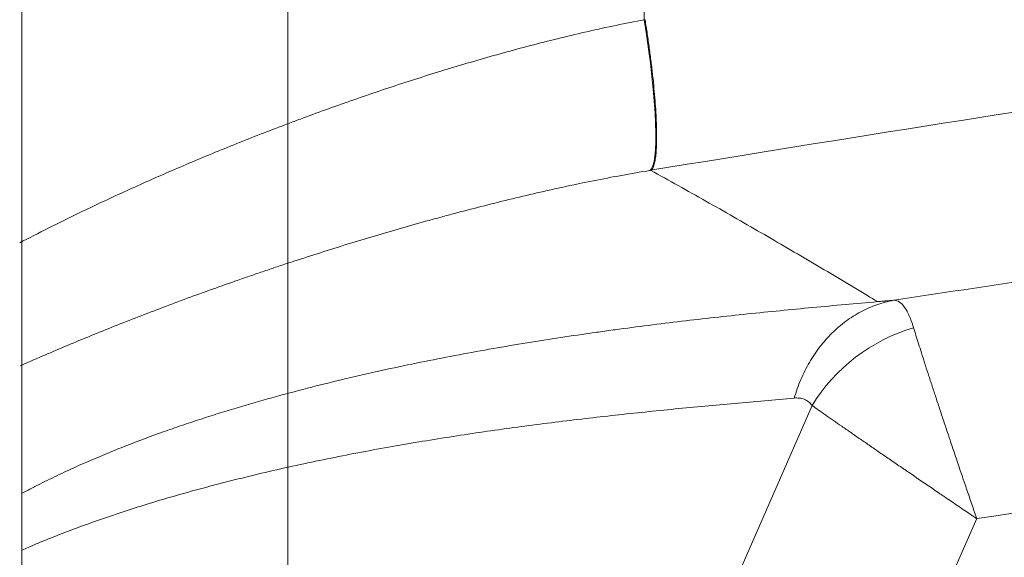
# Model space of a CAD drawing. Header units: millimetres. Extents: x 0 to 594, y 0 to 420.
# Tile 494 of 656: x 145.03 to 148.25, y 335.7 to 337.46. Entities that reach past the tile are written whole.
import ezdxf

# ---------------------------------------------------------------- set-up
doc = ezdxf.new("R2010")
doc.units = ezdxf.units.MM
doc.layers.add('1', color=7, linetype='Continuous', true_color=0xffffff)
doc.styles.add('Arial', font='txt')
doc.dimstyles.get("Standard").update_dxf_attribs({"dimtxt": 0.18, "dimasz": 0.18, "dimexe": 0.18, "dimexo": 0.0625, "dimgap": 0.09, "dimtad": 0, "dimtih": 1, "dimtoh": 1, "dimdec": 4, "dimzin": 0, "dimdsep": 46, "dimtxsty": 'Standard', "dimcen": 0.09, "dimadec": 0, "dimazin": 0, "dimtfac": 1, "dimtdec": 4, "dimtofl": 0, "dimtmove": 0, "dimatfit": 3, "dimfxl": 0, "dimtolj": 1, "dimtzin": 0, "dimarcsym": 0})

# ---------------------------------------------------------------- blocks, each defined once
blk = doc.blocks.new('_U4')
at = {"layer": '1', "color": 18, "lineweight": 18}
for p, q in [((145.9116, 334.1767), (145.9116, 389.8618)), ((318.508, 353.4371), (318.508, 389.8618)), ((145.9116, 387.8618), (227.4862, 387.8618)), ((318.508, 387.8618), (236.9333, 387.8618))]:
    blk.add_line(p, q, dxfattribs=at)
at = {"layer": '1', "color": 18}
for points in [[(145.9116, 387.8618), (149.4116, 388.7997), (149.4116, 386.924)], [(318.508, 387.8618), (315.008, 386.924), (315.0079, 388.7997)]]:
    blk.add_solid(points, dxfattribs=at)
at = {"layer": '1', "color": 18, "linetype": 'Continuous', "lineweight": 13, "insert": (229.1717, 385.226), "char_height": 3.5, "attachment_point": 7, "line_spacing_factor": 1.047437, "style": 'Arial'}
blk.add_mtext('\\fArial|b0|i0;\\W1.0000;3.5', dxfattribs=at)

msp = doc.modelspace()

# ---------------------------------------------------------------- linework, layer by layer
at = {"layer": '1', "color": 155, "linetype": 'Continuous', "lineweight": 13}
for p, q in [((147.0765, 337.4582), (147.0765, 338.5777)), ((147.1687, 335.1529), (147.6257, 336.1967)), ((148.1639, 335.8267), (145.2898, 329.2624))]:
    msp.add_line(p, q, dxfattribs=at)
at = {"layer": '1', "color": 155, "linetype": 'Continuous', "lineweight": 18}
msp.add_line((145.0411, 294.7051), (145.0411, 338.1046), dxfattribs=at)
at = {"layer": '1', "color": 155, "linetype": 'Continuous', "lineweight": 13}
for centre, major_axis, ratio, start_param, end_param in [((147.0114, 337.4582), (-0.0813, 0.4933), 0.128495, 3.179688, 4.691208), ((148.0281, 336.023), (0.4054, 0.2927), 0.842452, 1.173691, 2.036548)]:
    msp.add_ellipse(centre, major_axis=major_axis, ratio=ratio, start_param=start_param, end_param=end_param, dxfattribs=at)
for points, knots in [([(147.0976, 336.966), (147.735, 337.0707), (148.3731, 337.1711), (149.6507, 337.3639), (150.2901, 337.4562), (152.2104, 337.7217), (153.4933, 337.8835), (155.421, 338.1064), (156.0641, 338.1774), (157.0296, 338.2794), (157.3516, 338.3126), (157.9958, 338.3776), (158.3181, 338.4094), (158.8016, 338.456), (158.9628, 338.4713), (159.2853, 338.5017), (159.4466, 338.5167), (159.9305, 338.5613), (160.8986, 338.6483), (161.8674, 338.7293), (162.5136, 338.7809)], [0, 0, 0, 0, 0.125, 0.125, 0.25, 0.25, 0.5, 0.5, 0.625, 0.625, 0.6875, 0.6875, 0.75, 0.75, 0.78125, 0.78125, 0.8125, 0.8125, 0.875, 1, 1, 1, 1]), ([(147.8941, 336.5412), (148.1972, 336.5872), (148.5004, 336.6323), (148.9554, 336.6987), (149.1072, 336.7206), (149.4106, 336.7641), (149.5624, 336.7856), (150.3214, 336.8921), (150.9289, 336.9741), (152.7528, 337.2105), (153.9703, 337.3558), (155.3416, 337.5071), (155.4939, 337.5237), (155.7987, 337.5567), (156.2559, 337.6056), (156.7133, 337.653), (157.6282, 337.7461), (158.2383, 337.8056), (160.0695, 337.9769), (161.2912, 338.0816), (162.5136, 338.1778)], [0, 0, 0, 0, 0.0625, 0.0625, 0.09375, 0.09375, 0.125, 0.125, 0.25, 0.25, 0.5, 0.5, 0.53125, 0.53125, 0.5625, 0.625, 0.625, 0.75, 0.75, 1, 1, 1, 1]), ([(147.0765, 337.4582), (147.0149, 337.4467), (146.954, 337.4341), (146.8337, 337.4067), (146.7742, 337.3921), (146.6563, 337.3614), (146.598, 337.3453), (146.4824, 337.3119), (146.4251, 337.2946), (146.3116, 337.2589), (146.2553, 337.2405), (146.1439, 337.2028), (146.0886, 337.1835), (146.0065, 337.1538), (145.9792, 337.1438), (145.9385, 337.1287), (145.925, 337.1236), (145.8979, 337.1134), (145.8845, 337.1083), (145.8175, 337.0826), (145.7647, 337.0618), (145.6608, 337.0196), (145.5585, 336.977), (145.4098, 336.9115), (145.3137, 336.867), (145.2193, 336.822), (145.141, 336.7838), (145.0649, 336.7448), (145.0343, 336.7289)], [0, 0, 0, 0, 0.078833, 0.078833, 0.157667, 0.157667, 0.2365, 0.2365, 0.315333, 0.315333, 0.394166, 0.394166, 0.473, 0.473, 0.512416, 0.512416, 0.532125, 0.532125, 0.551833, 0.551833, 0.630666, 0.630666, 0.709499, 0.788333, 0.867166, 0.867166, 0.945999, 1, 1, 1, 1]), ([(162.5557, 337.4311), (161.3521, 337.3363), (160.1493, 337.2333), (158.3468, 337.065), (157.7462, 337.0066), (156.5455, 336.8848), (155.9455, 336.8216), (154.1462, 336.6238), (152.9478, 336.4816), (151.1523, 336.2501), (150.5541, 336.1699), (149.3585, 336.0032), (148.761, 335.9166), (148.1639, 335.8267)], [0, 0, 0, 0, 0.25, 0.25, 0.375, 0.375, 0.5, 0.5, 0.75, 0.75, 0.875, 0.875, 1, 1, 1, 1]), ([(147.0976, 336.966), (147.1578, 336.9326), (147.2782, 336.8657), (147.4563, 336.7636), (147.6325, 336.6605), (147.7592, 336.5847), (147.8282, 336.5429), (147.839, 336.5364)], [0, 0, 0, 0, 0.243163, 0.486676, 0.72044, 0.956099, 1, 1, 1, 1]), ([(147.5671, 336.2211), (147.5731, 336.2417), (147.5803, 336.2619), (147.597, 336.3009), (147.6064, 336.3197), (147.6273, 336.3556), (147.6388, 336.3727), (147.6637, 336.405), (147.6771, 336.4201), (147.7054, 336.448), (147.7204, 336.4608), (147.7518, 336.484), (147.7682, 336.4943), (147.802, 336.5123), (147.8194, 336.52), (147.8551, 336.5325), (147.8733, 336.5374), (147.8918, 336.5408)], [0, 0, 0, 0, 0.125, 0.125, 0.25, 0.25, 0.375, 0.375, 0.5, 0.5, 0.625, 0.625, 0.75, 0.75, 0.875, 0.875, 1, 1, 1, 1]), ([(147.9575, 336.4511), (147.9553, 336.4584), (147.9507, 336.4722), (147.9435, 336.4902), (147.9385, 336.5004), (147.9346, 336.5075), (147.9333, 336.5097), (147.9306, 336.5139), (147.9293, 336.5159), (147.9227, 336.5253), (147.9172, 336.531), (147.9059, 336.5388), (147.9, 336.5409), (147.8941, 336.5412)], [0, 0, 0, 0, 0.125, 0.25, 0.375, 0.375, 0.4375, 0.4375, 0.5, 0.5, 0.75, 0.75, 1, 1, 1, 1]), ([(148.1639, 335.8267), (148.1637, 335.8272), (148.1636, 335.8277), (148.1632, 335.8287), (148.1627, 335.8302), (148.1615, 335.8336), (148.1592, 335.8405), (148.1544, 335.8543), (148.1504, 335.866), (148.1424, 335.8895), (148.137, 335.9051), (148.1291, 335.9285), (148.1251, 335.9402), (148.1211, 335.9518), (148.1185, 335.9596), (148.1172, 335.9634), (148.1106, 335.9828), (148.1002, 336.0134), (148.0901, 336.0435), (148.0826, 336.0658), (148.0789, 336.077), (148.0752, 336.088), (148.0727, 336.0954), (148.0715, 336.099), (148.0654, 336.1172), (148.0558, 336.1458), (148.0421, 336.1872), (148.029, 336.227), (148.0206, 336.2526), (148.0145, 336.2713), (148.0115, 336.2806), (148.0085, 336.2897), (148.0066, 336.2958), (148.0056, 336.2988), (148.0008, 336.3137), (147.9933, 336.3367), (147.9831, 336.3689), (147.9736, 336.3988), (147.9679, 336.4172), (147.9625, 336.4347), (147.9599, 336.4431), (147.9575, 336.4511)], [0, 0, 0, 0, 0.001953, 0.001953, 0.003906, 0.007812, 0.015625, 0.03125, 0.0625, 0.0625, 0.125, 0.125, 0.15625, 0.171875, 0.171875, 0.1875, 0.1875, 0.25, 0.3125, 0.3125, 0.34375, 0.359375, 0.359375, 0.375, 0.375, 0.4375, 0.5, 0.5625, 0.625, 0.625, 0.65625, 0.671875, 0.671875, 0.6875, 0.6875, 0.75, 0.8125, 0.875, 0.9375, 0.9375, 1, 1, 1, 1]), ([(147.5671, 336.2211), (147.5022, 336.2153), (147.4373, 336.2096), (147.3073, 336.1978), (147.2423, 336.1917), (147.1121, 336.1789), (147.0468, 336.1722), (146.9162, 336.1578), (146.8507, 336.1502), (146.7523, 336.1379), (146.7194, 336.1337), (146.6536, 336.125), (146.6207, 336.1205), (146.5218, 336.1064), (146.4556, 336.0965), (146.323, 336.075), (146.2566, 336.0636), (146.1232, 336.0389), (146.0562, 336.0258), (145.9555, 336.0045), (145.9218, 335.9971), (145.8544, 335.9819), (145.8206, 335.974), (145.7529, 335.9575), (145.719, 335.949), (145.6509, 335.9313), (145.6168, 335.9222), (145.5484, 335.903), (145.5142, 335.8931), (145.4626, 335.8775), (145.4453, 335.8722), (145.4108, 335.8614), (145.3935, 335.8559), (145.3416, 335.8389), (145.307, 335.8271), (145.2374, 335.8024), (145.2025, 335.7895), (145.15, 335.769), (145.1325, 335.762), (145.0973, 335.7476), (145.0797, 335.7402), (145.0554, 335.7297), (145.0486, 335.7267), (145.0419, 335.7238)], [0, 0, 0, 0, 0.079393, 0.079393, 0.158787, 0.158787, 0.23818, 0.23818, 0.317574, 0.317574, 0.35727, 0.35727, 0.396967, 0.396967, 0.476361, 0.476361, 0.555754, 0.555754, 0.635147, 0.635147, 0.674844, 0.674844, 0.714541, 0.714541, 0.754238, 0.754238, 0.793934, 0.793934, 0.833631, 0.833631, 0.853479, 0.853479, 0.873328, 0.873328, 0.913024, 0.913024, 0.952721, 0.952721, 0.97257, 0.97257, 0.992418, 0.992418, 1, 1, 1, 1]), ([(147.6257, 336.1967), (147.6222, 336.2016), (147.6182, 336.2057), (147.6128, 336.2099), (147.6117, 336.2107), (147.6094, 336.2122), (147.6083, 336.2129), (147.6047, 336.2149), (147.6023, 336.216), (147.5948, 336.219), (147.5896, 336.2202), (147.5787, 336.2215), (147.573, 336.2216), (147.5671, 336.221)], [0, 0, 0, 0, 0.25, 0.25, 0.3125, 0.3125, 0.375, 0.375, 0.5, 0.5, 0.75, 0.75, 1, 1, 1, 1]), ([(147.6257, 336.1967), (147.6324, 336.192), (147.6464, 336.182), (147.6696, 336.1657), (147.6949, 336.148), (147.7223, 336.1289), (147.742, 336.1153), (147.7547, 336.1064), (147.7573, 336.1047), (147.7624, 336.1011), (147.7703, 336.0957), (147.7782, 336.0902), (147.7943, 336.079), (147.8162, 336.0639), (147.8505, 336.0403), (147.8862, 336.0158), (147.911, 335.9989), (147.9267, 335.9881), (147.9299, 335.9859), (147.9363, 335.9815), (147.9458, 335.975), (147.9555, 335.9684), (147.9749, 335.9552), (148.001, 335.9373), (148.0277, 335.9192), (148.0445, 335.9077), (148.0479, 335.9054), (148.0546, 335.9008), (148.0648, 335.8939), (148.0749, 335.887), (148.0953, 335.8732), (148.109, 335.8639), (148.1295, 335.85), (148.1398, 335.843), (148.1518, 335.8349), (148.1579, 335.8308), (148.1609, 335.8288), (148.1622, 335.8279), (148.1631, 335.8273), (148.1635, 335.827), (148.1639, 335.8267)], [0, 0, 0, 0, 0.0625, 0.125, 0.1875, 0.25, 0.3125, 0.3125, 0.328125, 0.328125, 0.34375, 0.375, 0.375, 0.4375, 0.5, 0.5625, 0.625, 0.625, 0.640625, 0.640625, 0.65625, 0.6875, 0.6875, 0.75, 0.8125, 0.8125, 0.828125, 0.828125, 0.84375, 0.875, 0.875, 0.9375, 0.9375, 0.96875, 0.984375, 0.992188, 0.996094, 0.998047, 0.998047, 1, 1, 1, 1]), ([(147.9853, 335.1491), (147.9951, 335.1716), (148.0056, 335.1936), (148.0279, 335.2367), (148.0514, 335.279), (148.0906, 335.3399), (148.1192, 335.3788), (148.1491, 335.4169), (148.1647, 335.4355), (148.185, 335.4582), (148.1891, 335.4628), (148.1953, 335.4695), (148.1995, 335.474), (148.2121, 335.4873), (148.2228, 335.4982), (148.2488, 335.5238), (148.2844, 335.5567), (148.3406, 335.6024), (148.3995, 335.6444), (148.4407, 335.67), (148.4722, 335.6883), (148.4855, 335.6958), (148.5017, 335.7044), (148.5071, 335.7072), (148.5153, 335.7114), (148.5207, 335.7142), (148.548, 335.7277), (148.5701, 335.7379), (148.6148, 335.7566), (148.6599, 335.7739), (148.729, 335.7955), (148.7759, 335.8071), (148.8234, 335.8171), (148.8474, 335.8214), (148.8716, 335.8249)], [0, 0, 0, 0, 0.0625, 0.0625, 0.125, 0.1875, 0.25, 0.25, 0.3125, 0.3125, 0.328125, 0.328125, 0.335937, 0.34375, 0.375, 0.375, 0.4375, 0.5, 0.5625, 0.625, 0.625, 0.65625, 0.664062, 0.671875, 0.671875, 0.6875, 0.6875, 0.75, 0.75, 0.8125, 0.875, 0.9375, 0.9375, 1, 1, 1, 1])]:
    msp.add_open_spline(points, degree=3, knots=knots, dxfattribs=at)
for points in [[(147.0793, 337.4586), (147.0784, 337.4585), (147.0774, 337.4583), (147.0765, 337.4582)], [(147.0793, 337.4586), (147.0818, 337.4431), (147.0866, 337.412), (147.0932, 337.3658), (147.0991, 337.3204), (147.1043, 337.2763), (147.1086, 337.2338), (147.1121, 337.1932), (147.1147, 337.1551), (147.1164, 337.1197), (147.1172, 337.0872), (147.1171, 337.0581), (147.1161, 337.0326), (147.1141, 337.0109), (147.1113, 336.9931), (147.1076, 336.9795), (147.1031, 336.9702), (147.0995, 336.9669), (147.0976, 336.966)], [(147.0951, 336.9656), (147.0959, 336.9657), (147.0968, 336.9659), (147.0976, 336.966)], [(147.8918, 336.5408), (147.8926, 336.5409), (147.8933, 336.5411), (147.8941, 336.5412)]]:
    msp.add_open_spline(points, degree=3, dxfattribs=at)
at = {"layer": '1', "color": 155, "linetype": 'Continuous', "lineweight": 18}
for points, knots in [([(145.0356, 336.3264), (145.0381, 336.3275), (145.0406, 336.3286), (145.0913, 336.3511), (145.1405, 336.3722), (145.2405, 336.4143), (145.2915, 336.4351), (145.3951, 336.4764), (145.5005, 336.5174), (145.6095, 336.5575), (145.6925, 336.5872), (145.7204, 336.5971), (145.7626, 336.6118), (145.7767, 336.6167), (145.8051, 336.6264), (145.8264, 336.6337), (145.8479, 336.641), (145.8623, 336.6458), (145.8694, 336.6482), (145.891, 336.6554), (145.9342, 336.6697), (145.9777, 336.6838), (146.036, 336.7024), (146.0652, 336.7116), (146.1239, 336.7297), (146.1534, 336.7387), (146.2421, 336.7652), (146.3016, 336.7824), (146.3766, 336.8033), (146.3917, 336.8074), (146.4218, 336.8156), (146.4368, 336.8197), (146.4821, 336.8318), (146.5124, 336.8397), (146.6034, 336.8629), (146.6644, 336.8778), (146.7411, 336.8954), (146.7565, 336.8989), (146.7872, 336.9058), (146.8333, 336.916), (146.8794, 336.9256), (146.9717, 336.9441), (147.0333, 336.9554), (147.0951, 336.9656)], [0, 0, 0, 0, 0.004315, 0.004315, 0.087288, 0.087288, 0.170262, 0.170262, 0.253236, 0.33621, 0.33621, 0.377697, 0.377697, 0.39844, 0.39844, 0.419184, 0.429555, 0.429555, 0.439927, 0.439927, 0.46067, 0.502157, 0.502157, 0.543644, 0.543644, 0.585131, 0.585131, 0.668105, 0.668105, 0.688848, 0.688848, 0.709592, 0.709592, 0.751079, 0.751079, 0.834052, 0.834052, 0.854796, 0.854796, 0.875539, 0.917026, 0.917026, 1, 1, 1, 1]), ([(145.0429, 335.91), (145.0513, 335.9145), (145.0596, 335.9189), (145.0788, 335.9288), (145.0895, 335.9344), (145.1109, 335.9452), (145.1215, 335.9504), (145.1534, 335.966), (145.1745, 335.9761), (145.2165, 335.9954), (145.2374, 336.0047), (145.279, 336.0228), (145.2997, 336.0316), (145.3305, 336.0443), (145.3408, 336.0485), (145.3613, 336.0567), (145.3715, 336.0608), (145.4225, 336.0808), (145.4631, 336.0959), (145.5234, 336.1174), (145.5435, 336.1244), (145.5835, 336.138), (145.6034, 336.1447), (145.6333, 336.1544), (145.6432, 336.1576), (145.663, 336.164), (145.6729, 336.1671), (145.7026, 336.1764), (145.7223, 336.1824), (145.7812, 336.2002), (145.8203, 336.2114), (145.898, 336.233), (145.9366, 336.2433), (146.0135, 336.2631), (146.0518, 336.2726), (146.1089, 336.2863), (146.1279, 336.2908), (146.1659, 336.2995), (146.1848, 336.3038), (146.2416, 336.3164), (146.2792, 336.3245), (146.392, 336.3479), (146.4666, 336.3622), (146.578, 336.3823), (146.615, 336.3887), (146.6887, 336.401), (146.7255, 336.407), (146.799, 336.4184), (146.8356, 336.424), (146.8904, 336.4319), (146.9087, 336.4345), (146.9451, 336.4397), (146.9633, 336.4422), (147.0543, 336.4545), (147.1267, 336.4637), (147.2348, 336.4765), (147.2707, 336.4806), (147.3425, 336.4885), (147.4141, 336.4962), (147.4853, 336.5034), (147.5565, 336.5104), (147.592, 336.5138), (147.6628, 336.5205), (147.7335, 336.527), (147.8039, 336.5332), (147.839, 336.5364)], [0, 0, 0, 0, 0.007836, 0.007836, 0.01796, 0.01796, 0.028084, 0.028084, 0.048333, 0.048333, 0.068581, 0.068581, 0.088829, 0.088829, 0.098953, 0.098953, 0.109077, 0.109077, 0.149574, 0.149574, 0.169822, 0.169822, 0.19007, 0.19007, 0.200194, 0.200194, 0.210319, 0.210319, 0.230567, 0.230567, 0.271063, 0.271063, 0.31156, 0.31156, 0.352056, 0.352056, 0.372304, 0.372304, 0.392553, 0.392553, 0.433049, 0.433049, 0.514042, 0.514042, 0.554539, 0.554539, 0.595035, 0.595035, 0.635532, 0.635532, 0.65578, 0.65578, 0.676028, 0.676028, 0.757021, 0.757021, 0.797518, 0.797518, 0.838014, 0.878511, 0.878511, 0.919007, 0.919007, 0.959504, 1, 1, 1, 1]), ([(147.8917, 336.5408), (147.883, 336.5401), (147.8743, 336.5393), (147.865, 336.5386), (147.8644, 336.5385), (147.8633, 336.5384), (147.8617, 336.5383), (147.8578, 336.538), (147.8501, 336.5373), (147.8435, 336.5367), (147.8391, 336.5364)], [0, 0, 0, 0, 0.5, 0.5, 0.53125, 0.53125, 0.5625, 0.625, 0.75, 1, 1, 1, 1])]:
    msp.add_open_spline(points, degree=3, knots=knots, dxfattribs=at)

# ---------------------------------------------------------------- dimensions: what is measured, and where the dimension line sits
at = {"layer": '1', "color": 18, "linetype": 'Continuous', "lineweight": 13}
dim = msp.add_linear_dim(base=(145.9116, 387.8618), p1=(318.508, 353.4371), p2=(145.9116, 334.1767), dimstyle='Standard', override={"dimtxt": 3.5, "dimasz": 3.5, "dimexe": 2, "dimexo": 0, "dimgap": 1.5, "dimtih": 1, "dimtoh": 1, "dimdec": 1, "dimlfac": 0.02, "dimdsep": 46, "dimlunit": 2, "dimtxsty": 'Arial', "dimsah": 1, "dimse1": 0, "dimse2": 0, "dimsd1": 0, "dimsd2": 0, "dimclrd": 18, "dimclre": 18, "dimclrt": 18, "dimtol": 0, "dimtm": -0.1, "dimtfac": 1, "dimtdec": 2, "dimtofl": 1, "dimtmove": 0, "dimlwd": 18, "dimlwe": 18}, dxfattribs=at)
dim.commit()
dim.dimension.update_dxf_attribs({"geometry": '_U4', "text_midpoint": (232.2098, 387.8618), "dimtype": 160})

doc.saveas('drawing.dxf')
